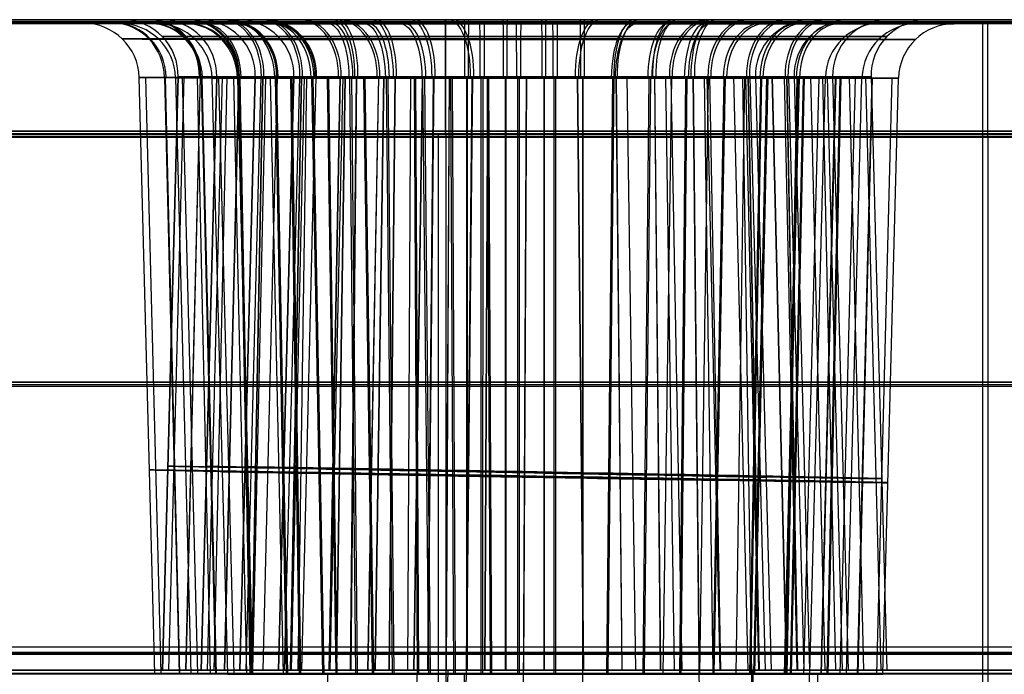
# Model space of a CAD drawing. Extents: x -64 to 57, y 4 to 161.
# Tile 334 of 342: x 27.78 to 30.43, y 154.41 to 156.17. Entities that reach past the tile are written whole.
import ezdxf

# ---------------------------------------------------------------- set-up
doc = ezdxf.new("R2010")
doc.units = 0
doc.layers.add('DEFAULT', color=7, linetype='CONTINUOUS')

msp = doc.modelspace()

# ---------------------------------------------------------------- linework, layer by layer
at = {"layer": 'DEFAULT', "color": 254}
for p, q in [((19.5678, 156.1667, 36.9581), (38.2842, 156.1667, 36.9581)), ((38.2842, 156.1667, 45.074), (19.5678, 156.1667, 45.074)), ((25.3738, 156.1667, 35.8151), (39.4463, 156.1667, 35.8024)), ((30.8121, 156.1667, 47.8246), (27.261, 156.1667, 47.8246)), ((37.0196, 156.158, 45.3269), (23.7233, 156.1585, 45.3019)), ((23.7368, 156.1602, 38.166), (37.0331, 156.1597, 38.191)), ((39.4096, 156.1602, 35.8997), (25.337, 156.1607, 35.886)), ((30.5972, 156.1576, 47.9054), (27.3537, 156.1577, 47.8993)), ((28.1438, 154.4072, 49.7067), (28.1018, 156.0112, 49.707)), ((28.1018, 156.0112, 49.707), (28.1018, 156.0112, 49.7142)), ((28.1438, 154.4072, 49.7067), (28.1018, 156.0112, 49.707)), ((28.1612, 154.4073, 49.5344), (28.1201, 156.0112, 49.5265)), ((28.1647, 154.4167, 46.631), (28.2065, 156.0128, 46.631)), ((28.2065, 156.0128, 46.631), (28.1647, 154.4167, 46.631)), ((28.21, 154.4072, 50.0438), (28.1712, 156.0111, 50.0602)), ((28.2115, 154.4073, 49.3698), (28.1728, 156.0113, 49.354)), ((28.2215, 156.0128, 46.479), (28.1806, 154.4167, 46.4708)), ((28.2419, 154.4065, 52.7069), (28.2, 156.0104, 52.7072)), ((28.2, 156.0104, 52.7072), (28.2, 156.0104, 52.7144)), ((28.2419, 154.4065, 52.7069), (28.2, 156.0104, 52.7072)), ((28.2065, 156.0128, 46.6358), (28.2065, 156.0128, 46.631)), ((28.2593, 154.4066, 52.5346), (28.2182, 156.0105, 52.5267)), ((28.2655, 156.0128, 46.9283), (28.2268, 154.4167, 46.9443)), ((28.2657, 156.0128, 46.3337), (28.2271, 154.4167, 46.3177)), ((28.2934, 154.4074, 49.2174), (28.2586, 156.0113, 49.1943)), ((28.2686, 154.4167, 49.631), (28.3104, 156.0128, 49.631)), ((28.3104, 156.0128, 49.631), (28.2686, 154.4167, 49.631)), ((28.3081, 154.4064, 53.044), (28.2693, 156.0104, 53.0604)), ((28.3097, 154.4066, 52.3699), (28.271, 156.0105, 52.3542)), ((28.3254, 156.0128, 49.479), (28.2844, 154.4167, 49.4708)), ((28.34, 154.4058, 55.7071), (28.298, 156.0097, 55.7074)), ((28.298, 156.0097, 55.7074), (28.2981, 156.0097, 55.7146)), ((28.34, 154.4058, 55.7071), (28.298, 156.0097, 55.7074)), ((28.3378, 156.0128, 46.1991), (28.3031, 154.4167, 46.1759)), ((28.3104, 156.0128, 49.6358), (28.3104, 156.0128, 49.631)), ((28.3574, 154.4058, 55.5348), (28.3163, 156.0098, 55.5269)), ((28.3694, 156.0128, 49.9283), (28.3307, 154.4167, 49.9442)), ((28.3696, 156.0128, 49.3337), (28.331, 154.4167, 49.3177)), ((28.3916, 154.4066, 52.2175), (28.3568, 156.0106, 52.1945)), ((28.4062, 154.4057, 56.0443), (28.3674, 156.0096, 56.0606)), ((28.4078, 154.4059, 55.3701), (28.3691, 156.0098, 55.3543)), ((28.4, 154.4071, 50.33), (28.3702, 156.011, 50.36)), ((28.3725, 154.4167, 52.631), (28.4143, 156.0128, 52.631)), ((28.4143, 156.0128, 52.631), (28.3725, 154.4167, 52.631)), ((28.4032, 154.4074, 49.0842), (28.3737, 156.0113, 49.0548)), ((28.4294, 156.0128, 52.479), (28.3884, 154.4167, 52.4708)), ((28.4337, 156.0128, 47.1803), (28.4041, 154.4167, 47.2099)), ((28.4345, 156.0128, 46.0815), (28.405, 154.4167, 46.0519)), ((28.4417, 156.0128, 49.1991), (28.4069, 154.4167, 49.1759)), ((28.4143, 156.0128, 52.6358), (28.4143, 156.0128, 52.631)), ((28.4733, 156.0128, 52.9282), (28.4347, 154.4167, 52.9442)), ((28.4735, 156.0128, 52.3337), (28.4349, 154.4167, 52.3177)), ((28.4897, 154.4059, 55.2176), (28.4549, 156.0098, 55.1946)), ((28.4981, 154.4064, 53.3302), (28.4684, 156.0103, 53.3602)), ((28.5014, 154.4067, 52.0843), (28.4718, 156.0106, 52.0549)), ((28.4765, 154.4167, 55.631), (28.5182, 156.0128, 55.631)), ((28.5182, 156.0128, 55.631), (28.4765, 154.4167, 55.631)), ((28.5333, 156.0128, 55.479), (28.4923, 154.4167, 55.4709)), ((28.5376, 156.0128, 50.1803), (28.508, 154.4167, 50.2098)), ((28.5384, 156.0128, 49.0815), (28.5088, 154.4167, 49.0519)), ((28.5335, 154.407, 50.4402), (28.5101, 156.011, 50.4754)), ((28.5456, 156.0128, 52.1992), (28.5108, 154.4167, 52.1759)), ((28.5368, 154.4074, 48.975), (28.5136, 156.0114, 48.9404)), ((28.5183, 156.0128, 55.6358), (28.5182, 156.0128, 55.631)), ((28.5517, 156.0127, 47.2772), (28.5285, 154.4167, 47.312)), ((28.5522, 156.0128, 45.985), (28.529, 154.4167, 45.9503)), ((28.5772, 156.0128, 55.9282), (28.5386, 154.4167, 55.9442)), ((28.5775, 156.0128, 55.3338), (28.5389, 154.4167, 55.3177)), ((28.5962, 154.4056, 56.3305), (28.5665, 156.0095, 56.3605)), ((28.5995, 154.4059, 55.0844), (28.57, 156.0099, 55.055)), ((28.6316, 154.4063, 53.4405), (28.6083, 156.0102, 53.4757)), ((28.635, 154.4067, 51.9751), (28.6118, 156.0106, 51.9405)), ((28.6415, 156.0128, 53.1802), (28.6119, 154.4167, 53.2098)), ((28.6423, 156.0128, 52.0815), (28.6127, 154.4167, 52.052)), ((28.6495, 156.0128, 55.1992), (28.6148, 154.4167, 55.176)), ((28.6556, 156.0127, 50.2772), (28.6323, 154.4167, 50.3119)), ((28.6561, 156.0128, 48.9851), (28.6329, 154.4167, 48.9503)), ((28.6851, 154.407, 50.5218), (28.6689, 156.0109, 50.561)), ((28.6856, 156.0127, 47.3489), (28.6695, 154.4167, 47.3875)), ((28.6869, 156.0128, 45.9132), (28.6709, 154.4167, 45.8746)), ((28.6896, 154.4074, 48.8937), (28.6737, 156.0114, 48.8552)), ((28.7298, 154.4056, 56.4408), (28.7064, 156.0095, 56.476)), ((28.7331, 154.406, 54.9752), (28.7099, 156.0099, 54.9406)), ((28.7454, 156.0128, 56.1801), (28.7158, 154.4167, 56.2097)), ((28.7462, 156.0128, 55.0816), (28.7167, 154.4167, 55.0521)), ((28.7595, 156.0127, 53.2771), (28.7362, 154.4167, 53.3119)), ((28.76, 156.0128, 51.9851), (28.7367, 154.4167, 51.9504)), ((28.7832, 154.4063, 53.5221), (28.7671, 156.0102, 53.5612)), ((28.7878, 154.4067, 51.8938), (28.7719, 156.0106, 51.8554)), ((28.7894, 156.0127, 50.3488), (28.7734, 154.4167, 50.3874)), ((28.7908, 156.0128, 48.9132), (28.7748, 154.4167, 48.8746)), ((28.8316, 156.0127, 47.3932), (28.8235, 154.4167, 47.4342)), ((28.8322, 156.0128, 45.8693), (28.824, 154.4167, 45.8283)), ((28.8634, 156.0127, 56.277), (28.8402, 154.4167, 56.3118)), ((28.8639, 156.0128, 54.9852), (28.8407, 154.4167, 54.9505)), ((28.8506, 154.407, 50.5726), (28.8423, 156.0109, 50.6142)), ((28.8545, 154.4074, 48.844), (28.8464, 156.0114, 48.8032)), ((28.8814, 154.4056, 56.5224), (28.8653, 156.0095, 56.5615)), ((28.886, 154.406, 54.8939), (28.8701, 156.0099, 54.8554)), ((28.8933, 156.0127, 53.3487), (28.8773, 154.4167, 53.3873)), ((28.8946, 156.0128, 51.9133), (28.8787, 154.4167, 51.8747)), ((28.9355, 156.0127, 50.3932), (28.9273, 154.4167, 50.4342)), ((28.9361, 156.0128, 48.8693), (28.9279, 154.4167, 48.8283)), ((28.9488, 154.4063, 53.5729), (28.9405, 156.0102, 53.6144)), ((28.9527, 154.4067, 51.8441), (28.9446, 156.0107, 51.8033)), ((28.9972, 156.0127, 56.3486), (28.9691, 153.216, 56.4162)), ((28.9985, 156.0128, 54.9134), (28.9826, 154.4167, 54.8748)), ((28.9829, 156.0128, 47.4082), (28.9829, 154.4167, 47.45)), ((28.9841, 156.0128, 45.8544), (28.9842, 154.4167, 45.8126)), ((29.0222, 154.407, 50.5901), (29.0221, 156.0109, 50.6324)), ((29.0269, 154.4074, 48.8273), (29.027, 156.0114, 48.7857)), ((29.0394, 156.0127, 53.3931), (29.0312, 154.4167, 53.4341)), ((29.0399, 156.0128, 51.8694), (29.0318, 154.4167, 51.8284)), ((29.047, 154.4055, 56.5732), (29.0387, 156.0094, 56.6148)), ((29.0509, 154.406, 54.8442), (29.0428, 156.0099, 54.8034)), ((29.0868, 156.0128, 50.4081), (29.0867, 154.4167, 50.4499)), ((29.088, 156.0128, 48.8545), (29.088, 154.4167, 48.8127)), ((29.1204, 154.4063, 53.5903), (29.1203, 156.0102, 53.6327)), ((29.1251, 154.4067, 51.8275), (29.1252, 156.0106, 51.7858)), ((29.1432, 156.0127, 56.393), (29.1289, 153.2132, 56.4649)), ((29.1438, 156.0128, 54.8695), (29.1356, 154.4167, 54.8285)), ((29.1906, 156.0128, 53.408), (29.1906, 154.4167, 53.4498)), ((29.1918, 156.0128, 51.8545), (29.1919, 154.4167, 51.8127)), ((29.2186, 154.4055, 56.5907), (29.2185, 156.0095, 56.633)), ((29.2233, 154.406, 54.8275), (29.2234, 156.0099, 54.7859)), ((29.2804, 156.0128, 47.3491), (29.2964, 154.4167, 47.3878)), ((29.2811, 156.0127, 45.9138), (29.2971, 154.4167, 45.8751)), ((29.2945, 156.0128, 56.4079), (29.2944, 153.2103, 56.4813)), ((29.2957, 156.0128, 54.8546), (29.2957, 154.4167, 54.8128)), ((29.3599, 154.407, 50.524), (29.376, 156.0109, 50.5632)), ((29.3638, 154.4074, 48.895), (29.38, 156.0113, 48.8566)), ((29.3843, 156.0128, 50.3491), (29.4002, 154.4167, 50.3877)), ((29.3849, 156.0127, 48.9138), (29.4009, 154.4167, 48.8752)), ((29.4144, 156.0128, 47.2777), (29.4375, 154.4167, 47.3124)), ((29.4582, 154.4063, 53.5243), (29.4742, 156.0102, 53.5635)), ((29.462, 154.4067, 51.8951), (29.4782, 156.0106, 51.8567)), ((29.4881, 156.0128, 53.349), (29.504, 154.4167, 53.3876)), ((29.4888, 156.0127, 51.9139), (29.5048, 154.4167, 51.8752)), ((29.5122, 154.407, 50.4433), (29.5354, 156.0109, 50.4787)), ((29.5182, 156.0128, 50.2776), (29.5414, 154.4167, 50.3124)), ((29.5324, 156.0128, 47.1809), (29.562, 154.4167, 47.2105)), ((29.5328, 156.0128, 46.0821), (29.5624, 154.4167, 46.0525)), ((29.5564, 154.4055, 56.5246), (29.5725, 156.0095, 56.5638)), ((29.5603, 154.4059, 54.8952), (29.5765, 156.0099, 54.8568)), ((29.5919, 156.0128, 56.3489), (29.62, 153.2047, 56.4168)), ((29.5926, 156.0127, 54.914), (29.6086, 154.4167, 54.8753)), ((29.6104, 154.4063, 53.4435), (29.6337, 156.0102, 53.4789)), ((29.622, 156.0128, 53.2775), (29.6451, 154.4167, 53.3123)), ((29.6296, 156.0127, 46.2001), (29.6643, 154.4167, 46.1769)), ((29.6362, 156.0128, 50.1809), (29.6658, 154.4167, 50.2105)), ((29.6366, 156.0128, 49.0821), (29.6662, 154.4167, 49.0526)), ((29.6465, 154.407, 50.3338), (29.6761, 156.011, 50.364)), ((29.6493, 154.4073, 49.0864), (29.6791, 156.0113, 49.0571)), ((29.7008, 156.0127, 46.9293), (29.7394, 154.4167, 46.9453)), ((29.7011, 156.0127, 46.334), (29.7397, 154.4167, 46.318)), ((29.7087, 154.4056, 56.4438), (29.732, 156.0095, 56.4792)), ((29.7257, 156.0128, 56.2774), (29.7666, 153.2022, 56.3387)), ((29.7334, 156.0127, 49.2001), (29.7682, 154.4167, 49.1769)), ((29.74, 156.0128, 53.1808), (29.7695, 154.4167, 53.2104)), ((29.7404, 156.0128, 52.0822), (29.77, 154.4167, 52.0526)), ((29.7447, 154.4063, 53.3341), (29.7744, 156.0102, 53.3642)), ((29.7453, 156.0127, 46.4799), (29.7863, 154.4167, 46.4718)), ((29.7475, 154.4066, 52.0865), (29.7773, 156.0105, 52.0573)), ((29.7562, 154.4071, 50.2009), (29.7911, 156.011, 50.2248)), ((29.7589, 154.4073, 49.2205), (29.794, 156.0112, 49.1976)), ((29.7602, 156.0128, 46.6258), (29.7602, 156.0128, 46.6313)), ((29.7602, 156.0128, 46.6313), (29.802, 154.4167, 46.6313)), ((29.8046, 156.0127, 49.9292), (29.8432, 154.4167, 49.9453)), ((29.8049, 156.0127, 49.334), (29.8435, 154.4167, 49.318)), ((29.8372, 156.0127, 52.2002), (29.8719, 154.4167, 52.177)), ((29.8383, 154.4071, 50.0485), (29.8772, 156.011, 50.0651)), ((29.8399, 154.4073, 49.3726), (29.8788, 156.0112, 49.357)), ((29.843, 154.4056, 56.3343), (29.8727, 156.0095, 56.3645)), ((29.8438, 156.0128, 56.1807), (29.8733, 154.4167, 56.2103)), ((29.8442, 156.0128, 55.0822), (29.8737, 154.4167, 55.0527)), ((29.8458, 154.4059, 55.0866), (29.8756, 156.0098, 55.0574)), ((29.8492, 156.0127, 49.4799), (29.8901, 154.4167, 49.4718)), ((29.8545, 154.4063, 53.2012), (29.8894, 156.0103, 53.225)), ((29.8572, 154.4066, 52.2207), (29.8922, 156.0105, 52.1978)), ((29.864, 156.0128, 49.6257), (29.864, 156.0128, 49.6313)), ((29.864, 156.0128, 49.6313), (29.9058, 154.4167, 49.6313)), ((29.8899, 154.4072, 49.5384), (29.9312, 156.0111, 49.5307)), ((29.9065, 154.4072, 49.7103), (29.9486, 156.0111, 49.7108)), ((29.9084, 156.0127, 52.9292), (29.947, 154.4167, 52.9452)), ((29.9087, 156.0127, 52.334), (29.9473, 154.4167, 52.318)), ((29.9366, 154.4064, 53.0488), (29.9754, 156.0103, 53.0653)), ((29.9382, 154.4065, 52.3728), (29.9771, 156.0105, 52.3571)), ((29.9409, 156.0127, 55.2002), (29.9757, 154.4167, 55.177)), ((29.9486, 156.0111, 49.7108), (29.9485, 156.0111, 49.7027)), ((29.9528, 154.4056, 56.2014), (29.9877, 156.0095, 56.2253)), ((29.9529, 156.0127, 52.48), (29.9939, 154.4167, 52.4718)), ((29.9555, 154.4058, 55.2208), (29.9905, 156.0098, 55.1979)), ((29.9678, 156.0128, 52.6257), (29.9678, 156.0128, 52.6313)), ((29.9678, 156.0128, 52.6313), (30.0096, 154.4167, 52.6313)), ((29.9882, 154.4065, 52.5386), (30.0294, 156.0104, 52.5309)), ((30.0048, 154.4065, 52.7105), (30.0468, 156.0104, 52.711)), ((30.0121, 156.0127, 55.9292), (30.0507, 154.4167, 55.9452)), ((30.0124, 156.0127, 55.3341), (30.051, 154.4167, 55.318)), ((30.0349, 154.4056, 56.049), (30.0738, 156.0095, 56.0656)), ((30.0365, 154.4058, 55.3729), (30.0754, 156.0097, 55.3573)), ((30.0468, 156.0104, 52.711), (30.0468, 156.0104, 52.7029)), ((30.0567, 156.0127, 55.48), (30.0976, 154.4167, 55.4718)), ((30.0715, 156.0128, 55.6256), (30.0715, 156.0128, 55.6313)), ((30.0715, 156.0128, 55.6313), (30.1133, 154.4167, 55.6313)), ((30.0865, 154.4058, 55.5388), (30.1278, 156.0097, 55.5311)), ((30.1031, 154.4057, 55.7107), (30.1452, 156.0096, 55.7112)), ((30.1452, 156.0096, 55.7112), (30.1451, 156.0096, 55.7031)), ((19.5678, 155.8667, 44.774), (38.2842, 155.8667, 44.774)), ((38.2842, 155.8667, 37.2581), (19.5678, 155.8667, 37.2581)), ((19.5678, 155.8588, 44.7741), (38.2842, 155.8588, 44.7741)), ((38.2842, 155.8588, 37.258), (19.5678, 155.8588, 37.258)), ((23.7239, 155.8585, 45.0018), (37.0202, 155.8581, 45.0268)), ((23.7239, 155.8507, 45.0019), (37.0202, 155.8502, 45.0269)), ((37.0325, 155.8597, 38.4909), (23.7362, 155.8601, 38.4659)), ((37.0325, 155.8518, 38.4908), (23.7362, 155.8523, 38.4658)), ((28.9072, 153.221, 44.8432), (28.9072, 155.8588, 44.7741)), ((28.9273, 155.8588, 37.258), (28.9273, 153.211, 37.1887)), ((30.3721, 153.1862, 45.0835), (30.3723, 155.8505, 45.0144)), ((30.3852, 155.852, 38.4783), (30.3853, 153.1801, 38.4077)), ((25.337, 155.1856, 35.8687), (39.4096, 155.1853, 35.8825)), ((25.3738, 155.1916, 35.7981), (39.4463, 155.1918, 35.7854)), ((19.5317, 154.4797, 44.8103), (35.877, 154.4797, 44.8103)), ((19.5313, 154.4655, 37.2215), (38.3206, 154.4655, 37.2215)), ((23.6874, 154.4615, 45.0379), (37.0565, 154.4611, 45.063)), ((23.6997, 154.4599, 38.4289), (37.069, 154.4594, 38.4541)), ((19.5486, 154.4167, 45.5385), (35.1157, 154.4167, 45.5385)), ((35.0591, 154.4078, 46.4057), (22.873, 154.4082, 46.3828)), ((27.145, 154.4077, 47.8814), (30.8057, 154.4076, 47.8883)), ((27.1861, 154.4167, 47.9567), (30.887, 154.4167, 47.9567)), ((28.6084, 154.4056, 56.4588), (28.6016, 153.21, 56.4799)), ((28.8418, 153.2056, 56.6225), (28.8498, 154.4055, 56.6035)), ((28.9324, 154.4167, 56.3651), (28.9076, 153.2171, 56.3878)), ((28.9774, 153.2109, 46.373), (28.9774, 154.408, 46.3942)), ((29.7816, 153.202, 56.3284), (29.7536, 154.4167, 56.3091)), ((29.9205, 153.1871, 56.4096), (29.9056, 154.4056, 56.3948)), ((29.9381, 153.1868, 56.3916), (29.9284, 154.4056, 56.3712))]:
    msp.add_line(p, q, dxfattribs=at)
at = {"layer": 'DEFAULT', "color": 254, "extrusion": (2.93467e-14, 1, -2.18914e-15)}
msp.add_arc((-83.1755, 889.2796, 156.1667), 832.9546, 273.0044103, 275.5290862, dxfattribs=at)
at = {"layer": 'DEFAULT', "color": 254, "extrusion": (-1.98334e-16, 1, -3.06856e-14)}
msp.add_arc((-28.9833, 46.6313, 156.1667), 0.9268, 180.4091, 0.3315, dxfattribs=at)
at = {"layer": 'DEFAULT', "color": 254, "extrusion": (0, 1, 0)}
for centre, radius, start, end in [((-28.9833, 46.6313, 156.1667), 0.9268, 0.3317, 180.4089), ((-29.191, 52.6313, 156.1667), 0.9267, 180.4129, 0.3355), ((-29.191, 52.6313, 156.1667), 0.9267, 0.3357, 180.4128), ((-29.2949, 55.6313, 156.1667), 0.9266, 180.4158, 0.3384), ((-83.1755, 889.2794, 155.1917), 832.9374, 273.00441, 275.5290864), ((-29.2945, 55.6311, 154.4167), 0.8188, 124.1041, 179.9837)]:
    msp.add_arc(centre, radius, start, end, dxfattribs=at)
at = {"layer": 'DEFAULT', "color": 254, "extrusion": (0.005911, 2.71713e-13, 0.999983)}
msp.add_arc((27.7804, 156.0167, 46.8017), 0.15, 358.5, 90, dxfattribs=at)
at = {"layer": 'DEFAULT', "color": 254, "extrusion": (-0.377289, -2.16812e-13, 0.926096)}
msp.add_arc((-156.0167, 43.508, 32.25), 0.15, 88.5, 180, dxfattribs=at)
at = {"layer": 'DEFAULT', "color": 254, "extrusion": (0.388689, -4.01101e-13, 0.921369)}
msp.add_arc((156.0167, -7.6525, 54.23), 0.15, 268.5, 0, dxfattribs=at)
at = {"layer": 'DEFAULT', "color": 254, "extrusion": (1.50341e-14, 1, -4.6143e-14)}
msp.add_arc((-29.0872, 49.6313, 156.1667), 0.9268, 180.4108, 0.3332, dxfattribs=at)
at = {"layer": 'DEFAULT', "color": 254, "extrusion": (1.52336e-14, 1, -1.54163e-14)}
msp.add_arc((-29.0872, 49.6313, 156.1667), 0.9268, 0.3334, 180.4106, dxfattribs=at)
at = {"layer": 'DEFAULT', "color": 254, "extrusion": (0.005941, -1.38049e-13, 0.999982)}
msp.add_arc((27.865, 156.0167, 49.8031), 0.15, 358.5, 90, dxfattribs=at)
at = {"layer": 'DEFAULT', "color": 254, "extrusion": (-0.377262, -6.44647e-14, 0.926107)}
msp.add_arc((-156.0167, 44.735, 34.9904), 0.15, 88.5, 180, dxfattribs=at)
at = {"layer": 'DEFAULT', "color": 254, "extrusion": (0.388716, -4.73691e-14, 0.921357)}
msp.add_arc((156.0167, -6.5804, 57.0347), 0.15, 268.5, 0, dxfattribs=at)
at = {"layer": 'DEFAULT', "color": 254, "extrusion": (0.005981, -5.38291e-13, 0.999982)}
msp.add_arc((27.949, 156.0167, 52.8048), 0.15, 358.5, 90, dxfattribs=at)
at = {"layer": 'DEFAULT', "color": 254, "extrusion": (-0.702679, 8.69027e-14, 0.711507)}
msp.add_arc((-156.0167, 52.4619, 12.8126), 0.15, 88.5, 180, dxfattribs=at)
at = {"layer": 'DEFAULT', "color": 254, "extrusion": (0.711764, -1.28084e-13, 0.702419)}
msp.add_arc((156.0167, 13.7589, 53.3839), 0.15, 268.5, 360, dxfattribs=at)
at = {"layer": 'DEFAULT', "color": 254, "extrusion": (-0.377226, 3.57628e-13, 0.926121)}
msp.add_arc((-156.0167, 45.9616, 37.7314), 0.15, 88.5, 180, dxfattribs=at)
at = {"layer": 'DEFAULT', "color": 254, "extrusion": (0.388753, 1.446e-13, 0.921342)}
msp.add_arc((156.0167, -5.5077, 59.8394), 0.15, 268.5, 0, dxfattribs=at)
at = {"layer": 'DEFAULT', "color": 254, "extrusion": (-2.01721e-16, 1, -3.06522e-14)}
msp.add_arc((-29.2949, 55.6313, 156.1667), 0.9266, 0.3385, 180.4156, dxfattribs=at)
at = {"layer": 'DEFAULT', "color": 254, "extrusion": (0.006032, 1.95798e-13, 0.999982)}
msp.add_arc((28.0322, 156.0167, 55.8069), 0.15, 358.5, 90, dxfattribs=at)
at = {"layer": 'DEFAULT', "color": 254, "extrusion": (-0.702658, -1.21094e-14, 0.711528)}
msp.add_arc((-156.0167, 54.6434, 14.8757), 0.15, 88.5, 180, dxfattribs=at)
at = {"layer": 'DEFAULT', "color": 254, "extrusion": (0.711784, 7.56392e-14, 0.702398)}
msp.add_arc((156.0167, 15.8228, 55.5646), 0.15, 268.5, 360, dxfattribs=at)
at = {"layer": 'DEFAULT', "color": 254, "extrusion": (-0.37718, 2.87153e-13, 0.92614)}
msp.add_arc((-156.0167, 47.1876, 40.473), 0.15, 88.5, 180, dxfattribs=at)
at = {"layer": 'DEFAULT', "color": 254, "extrusion": (0.388799, 5.69854e-15, 0.921322)}
msp.add_arc((156.0167, -4.434, 62.644), 0.15, 268.5, 0, dxfattribs=at)
at = {"layer": 'DEFAULT', "color": 254, "extrusion": (-0.70263, 2.40407e-14, 0.711555)}
msp.add_arc((-156.0167, 56.8247, 16.9396), 0.15, 88.5, 180, dxfattribs=at)
at = {"layer": 'DEFAULT', "color": 254, "extrusion": (0.711812, -2.04435e-13, 0.70237)}
msp.add_arc((156.0167, 17.8874, 57.7451), 0.15, 268.5, 360, dxfattribs=at)
at = {"layer": 'DEFAULT', "color": 254, "extrusion": (0.921195, -5.00401e-14, -0.389101)}
msp.add_arc((156.0167, 53.3071, 8.5552), 0.15, 359.9999, 91.5, dxfattribs=at)
at = {"layer": 'DEFAULT', "color": 254, "extrusion": (0.926326, -5.11087e-14, 0.376722)}
msp.add_arc((156.0167, 33.204, 44.415), 0.15, 268.5, 0.0001, dxfattribs=at)
at = {"layer": 'DEFAULT', "color": 254, "extrusion": (-0.702595, 2.25092e-13, 0.71159)}
msp.add_arc((-156.0167, 59.0056, 19.0043), 0.15, 88.5, 180, dxfattribs=at)
at = {"layer": 'DEFAULT', "color": 254, "extrusion": (0.711847, -1.37611e-13, 0.702334)}
msp.add_arc((156.0167, 19.9527, 59.9251), 0.15, 268.5, 360, dxfattribs=at)
at = {"layer": 'DEFAULT', "color": 254, "extrusion": (0.921184, -1.85758e-13, -0.389128)}
msp.add_arc((156.0167, 56.1114, 7.4818), 0.15, 359.9999, 91.5, dxfattribs=at)
at = {"layer": 'DEFAULT', "color": 254, "extrusion": (0.926337, -6.78926e-14, 0.376695)}
msp.add_arc((156.0167, 35.9451, 45.6403), 0.15, 268.5, 0.0001, dxfattribs=at)
at = {"layer": 'DEFAULT', "color": 254, "extrusion": (0.921169, -3.26953e-13, -0.389164)}
msp.add_arc((156.0167, 58.9157, 6.4078), 0.15, 359.9999, 91.5, dxfattribs=at)
at = {"layer": 'DEFAULT', "color": 254, "extrusion": (0.926352, 2.61331e-14, 0.376659)}
msp.add_arc((156.0167, 38.6867, 46.8651), 0.15, 268.5, 0.0001, dxfattribs=at)
at = {"layer": 'DEFAULT', "color": 254, "extrusion": (1, 0, 0)}
for centre, start, end in [((155.8667, 45.074, 28.926), 268.5, 0), ((155.8667, 36.9581, 28.926), 0, 91.5)]:
    msp.add_arc(centre, 0.3, start, end, dxfattribs=at)
at = {"layer": 'DEFAULT', "color": 254, "extrusion": (0.921149, -1.97667e-13, -0.38921)}
msp.add_arc((156.0167, 61.72, 5.3328), 0.15, 359.9999, 91.5, dxfattribs=at)
at = {"layer": 'DEFAULT', "color": 254, "extrusion": (0.926371, -1.20648e-13, 0.376613)}
msp.add_arc((156.0167, 41.429, 48.0893), 0.15, 268.5, 0.0001, dxfattribs=at)
at = {"layer": 'DEFAULT', "color": 254, "extrusion": (0.999972, -4.54151e-14, -0.007542)}
msp.add_arc((156.0167, 45.9218, 28.6309), 0.15, 0, 91.5, dxfattribs=at)
at = {"layer": 'DEFAULT', "color": 254, "extrusion": (0.999981, -8.88824e-14, -0.006132)}
msp.add_arc((156.0167, 47.735, 28.6969), 0.15, 268.5, 360, dxfattribs=at)
at = {"layer": 'DEFAULT', "color": 254, "extrusion": (0.999971, 4.44176e-14, -0.007572)}
msp.add_arc((156.0167, 48.9233, 28.7107), 0.15, 0, 91.5, dxfattribs=at)
at = {"layer": 'DEFAULT', "color": 254, "extrusion": (0.999981, -1.35795e-13, -0.00616)}
msp.add_arc((156.0167, 50.7363, 28.7809), 0.15, 268.5, 360, dxfattribs=at)
at = {"layer": 'DEFAULT', "color": 254, "extrusion": (0.999971, -1.68535e-14, -0.007611)}
msp.add_arc((156.0167, 51.9252, 28.7898), 0.15, 0, 91.5, dxfattribs=at)
at = {"layer": 'DEFAULT', "color": 254, "extrusion": (0.999981, 2.52946e-14, -0.006198)}
msp.add_arc((156.0167, 53.7379, 28.8643), 0.15, 268.5, 360, dxfattribs=at)
at = {"layer": 'DEFAULT', "color": 254, "extrusion": (0.926867, 6.67797e-15, 0.375389)}
msp.add_arc((156.0167, 31.4142, 44.3688), 0.15, 360, 91.5, dxfattribs=at)
at = {"layer": 'DEFAULT', "color": 254, "extrusion": (0.921539, 1.42241e-13, -0.388286)}
msp.add_arc((156.0167, 55.1532, 8.603), 0.15, 268.5, 359.9999, dxfattribs=at)
at = {"layer": 'DEFAULT', "color": 254, "extrusion": (0.999971, 9.21352e-15, -0.007661)}
msp.add_arc((156.0167, 54.9275, 28.868), 0.15, 0, 91.5, dxfattribs=at)
at = {"layer": 'DEFAULT', "color": 254, "extrusion": (0.99998, -5.52811e-15, -0.006247)}
msp.add_arc((156.0167, 56.7398, 28.9468), 0.15, 268.5, 360, dxfattribs=at)
at = {"layer": 'DEFAULT', "color": 254, "extrusion": (0.926878, -3.80199e-14, 0.375362)}
msp.add_arc((156.0167, 34.1572, 45.5901), 0.15, 360, 91.5, dxfattribs=at)
at = {"layer": 'DEFAULT', "color": 254, "extrusion": (0.921528, -1.65169e-13, -0.388312)}
msp.add_arc((156.0167, 57.9583, 7.5323), 0.15, 268.5, 359.9999, dxfattribs=at)
at = {"layer": 'DEFAULT', "color": 254, "extrusion": (0.926893, 1.99226e-14, 0.375325)}
msp.add_arc((156.0167, 36.9007, 46.811), 0.15, 360, 91.5, dxfattribs=at)
at = {"layer": 'DEFAULT', "color": 254, "extrusion": (0.921513, -1.64279e-14, -0.388347)}
msp.add_arc((156.0167, 60.7634, 6.4608), 0.15, 268.5, 359.9999, dxfattribs=at)
at = {"layer": 'DEFAULT', "color": 254, "extrusion": (0.712561, -2.39873e-13, 0.70161)}
msp.add_arc((156.0167, 11.9658, 53.3695), 0.15, 360, 91.5, dxfattribs=at)
at = {"layer": 'DEFAULT', "color": 254, "extrusion": (-0.702495, -1.5297e-13, 0.711689)}
msp.add_arc((-156.0167, 54.3122, 12.8265), 0.15, 180, 271.5, dxfattribs=at)
at = {"layer": 'DEFAULT', "color": 254, "extrusion": (0.926912, 3.18762e-14, 0.375279)}
msp.add_arc((156.0167, 39.645, 48.0312), 0.15, 360, 91.5, dxfattribs=at)
at = {"layer": 'DEFAULT', "color": 254, "extrusion": (0.921494, 1.36142e-13, -0.388392)}
msp.add_arc((156.0167, 63.5684, 5.3884), 0.15, 268.5, 359.9999, dxfattribs=at)
at = {"layer": 'DEFAULT', "color": 254, "extrusion": (0.712582, -6.17935e-14, 0.701589)}
msp.add_arc((156.0167, 14.0323, 55.5479), 0.15, 360, 91.5, dxfattribs=at)
at = {"layer": 'DEFAULT', "color": 254, "extrusion": (-0.702474, 2.10445e-13, 0.71171)}
msp.add_arc((-156.0167, 56.4931, 14.8902), 0.15, 180, 271.5, dxfattribs=at)
at = {"layer": 'DEFAULT', "color": 254, "extrusion": (0.712609, -3.57939e-14, 0.701561)}
msp.add_arc((156.0167, 16.0995, 57.726), 0.15, 360, 91.5, dxfattribs=at)
at = {"layer": 'DEFAULT', "color": 254, "extrusion": (-0.702446, -6.32181e-15, 0.711737)}
msp.add_arc((-156.0167, 58.6737, 16.9546), 0.15, 180, 271.5, dxfattribs=at)
at = {"layer": 'DEFAULT', "color": 254, "extrusion": (0.007086, -1.08338e-10, 0.999975)}
msp.add_arc((29.579, 156.0167, 46.8355), 0.15, 90, 181.5, dxfattribs=at)
at = {"layer": 'DEFAULT', "color": 254, "extrusion": (0.712645, 7.80433e-14, 0.701525)}
msp.add_arc((156.0167, 18.1676, 59.9037), 0.15, 360, 91.5, dxfattribs=at)
at = {"layer": 'DEFAULT', "color": 254, "extrusion": (-0.702411, -1.7986e-13, 0.711771)}
msp.add_arc((-156.0167, 60.8539, 19.0198), 0.15, 180, 271.5, dxfattribs=at)
at = {"layer": 'DEFAULT', "color": 254, "extrusion": (0.007114, -1.0988e-10, 0.999975)}
msp.add_arc((29.6602, 156.0167, 49.8369), 0.15, 90, 181.5, dxfattribs=at)
at = {"layer": 'DEFAULT', "color": 254, "extrusion": (0.007152, -1.11979e-10, 0.999974)}
msp.add_arc((29.7406, 156.0167, 52.8387), 0.15, 90, 181.5, dxfattribs=at)
at = {"layer": 'DEFAULT', "color": 254, "extrusion": (0.007201, -1.08446e-10, 0.999974)}
msp.add_arc((29.8201, 156.0167, 55.8407), 0.15, 90, 181.5, dxfattribs=at)
at = {"layer": 'DEFAULT', "color": 254, "extrusion": (3.28787e-05, 1, 0.000242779)}
for centre, radius, start, end in [((-81.5281, 889.4198, 156.1702), 832.9546, 272.8966312, 275.4213071), ((-29.0201, 49.6712, 156.1702), 1.0733, 180.3927, 0.3174), ((-29.0201, 49.6712, 156.1702), 1.0733, 0.3173, 180.3929), ((-29.1183, 52.6714, 156.1702), 1.0734, 180.3935, 0.3182), ((-29.1183, 52.6714, 156.1702), 1.0734, 0.3181, 180.3937), ((-29.2165, 55.6716, 156.1702), 1.0735, 180.395, 0.3197), ((-29.2165, 55.6716, 156.1702), 1.0735, 0.3195, 180.3952), ((-81.5281, 889.4196, 155.1952), 832.9374, 272.8966309, 275.4213073), ((-88.1187, 943.9221, 154.4202), 889.4941, 273.8364845, 274.5879202), ((-29.0201, 49.6712, 154.4202), 0.8814, 179.8924, 359.8717), ((-29.0201, 49.6712, 154.4202), 0.8814, 179.8924, 359.8717), ((-29.1183, 52.6714, 154.4202), 0.8814, 179.8931, 359.8711), ((-29.1183, 52.6714, 154.4202), 0.8814, 179.8931, 359.8711), ((-29.2165, 55.6716, 154.4202), 0.8816, 179.8938, 359.8704), ((-29.2165, 55.6716, 154.4202), 0.8816, 179.8938, 359.8704), ((-29.2165, 55.6716, 154.4202), 0.9685, 50.717, 136.8708), ((-88.1187, 943.9221, 154.4202), 889.4941, 273.5114287, 273.7512677)]:
    msp.add_arc(centre, radius, start, end, dxfattribs=at)
at = {"layer": 'DEFAULT', "color": 254, "extrusion": (0.005697, -0.000242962, 0.999984)}
msp.add_arc((27.6682, 156.0194, 49.8356), 0.15, 1.4982, 89.9982, dxfattribs=at)
at = {"layer": 'DEFAULT', "color": 254, "extrusion": (-0.37753, -0.0002124, 0.925997)}
msp.add_arc((-155.9915, 44.6519, 35.0395), 0.15, 91.4632, 179.9632, dxfattribs=at)
at = {"layer": 'DEFAULT', "color": 254, "extrusion": (0.388493, -0.000236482, 0.921451)}
msp.add_arc((156.0242, -6.2728, 57.0435), 0.15, 271.5358, 0.0358, dxfattribs=at)
at = {"layer": 'DEFAULT', "color": 254, "extrusion": (0.005711, -0.000242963, 0.999984)}
msp.add_arc((27.7485, 156.0194, 52.8367), 0.15, 1.4982, 89.9982, dxfattribs=at)
at = {"layer": 'DEFAULT', "color": 254, "extrusion": (-0.377517, -0.000212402, 0.926003)}
msp.add_arc((-155.9908, 45.8749, 37.7813), 0.15, 91.4631, 179.9632, dxfattribs=at)
at = {"layer": 'DEFAULT', "color": 254, "extrusion": (0.388507, -0.000236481, 0.921446)}
msp.add_arc((156.0235, -5.1968, 59.8463), 0.15, 271.5358, 0.0358, dxfattribs=at)
at = {"layer": 'DEFAULT', "color": 254, "extrusion": (0.005738, -0.000242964, 0.999984)}
msp.add_arc((27.828, 156.0194, 55.8382), 0.15, 1.4982, 89.9982, dxfattribs=at)
at = {"layer": 'DEFAULT', "color": 254, "extrusion": (-0.377493, -0.000212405, 0.926012)}
msp.add_arc((-155.99, 47.0973, 40.5236), 0.15, 91.4631, 179.9632, dxfattribs=at)
at = {"layer": 'DEFAULT', "color": 254, "extrusion": (0.388531, -0.00023648, 0.921436)}
msp.add_arc((156.0228, -4.12, 62.6491), 0.15, 271.5358, 0.0358, dxfattribs=at)
at = {"layer": 'DEFAULT', "color": 254, "extrusion": (-0.702862, -0.000149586, 0.711326)}
msp.add_arc((-156.0014, 54.5353, 14.9353), 0.15, 91.4802, 179.9802, dxfattribs=at)
at = {"layer": 'DEFAULT', "color": 254, "extrusion": (0.711604, -0.000193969, 0.702581)}
msp.add_arc((156.0148, 16.0838, 55.5487), 0.15, 271.5195, 0.0195, dxfattribs=at)
at = {"layer": 'DEFAULT', "color": 254, "extrusion": (-0.702852, -0.000149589, 0.711336)}
msp.add_arc((-156.0007, 56.7136, 17.0012), 0.15, 91.4802, 179.9802, dxfattribs=at)
at = {"layer": 'DEFAULT', "color": 254, "extrusion": (0.711614, -0.000193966, 0.702571)}
msp.add_arc((156.014, 18.1507, 57.7262), 0.15, 271.5195, 0.0195, dxfattribs=at)
at = {"layer": 'DEFAULT', "color": 254, "extrusion": (-0.702834, -0.000149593, 0.711354)}
msp.add_arc((-155.9999, 58.8915, 19.0679), 0.15, 91.4802, 179.9802, dxfattribs=at)
at = {"layer": 'DEFAULT', "color": 254, "extrusion": (0.711632, -0.000193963, 0.702552)}
msp.add_arc((156.0133, 20.2184, 59.9034), 0.15, 271.5195, 0.0195, dxfattribs=at)
at = {"layer": 'DEFAULT', "color": 254, "extrusion": (0.921291, 6.41198e-05, -0.388875)}
msp.add_arc((156.0055, 56.0146, 7.4202), 0.15, 0.0149, 88.5151, dxfattribs=at)
at = {"layer": 'DEFAULT', "color": 254, "extrusion": (0.926237, -0.000121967, 0.376941)}
msp.add_arc((156.0108, 36.1827, 45.6024), 0.15, 271.515, 0.0151, dxfattribs=at)
at = {"layer": 'DEFAULT', "color": 254, "extrusion": (0.921285, 6.41232e-05, -0.388888)}
msp.add_arc((156.0047, 58.8168, 6.3431), 0.15, 0.0149, 88.5151, dxfattribs=at)
at = {"layer": 'DEFAULT', "color": 254, "extrusion": (0.926243, -0.000121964, 0.376927)}
msp.add_arc((156.01, 38.9253, 46.8237), 0.15, 271.515, 0.0151, dxfattribs=at)
at = {"layer": 'DEFAULT', "color": 254, "extrusion": (0.921275, 6.41294e-05, -0.388912)}
msp.add_arc((156.004, 61.6191, 5.2652), 0.15, 0.0149, 88.5151, dxfattribs=at)
at = {"layer": 'DEFAULT', "color": 254, "extrusion": (0.926253, -0.000121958, 0.376904)}
msp.add_arc((156.0093, 41.6686, 48.0445), 0.15, 271.515, 0.0151, dxfattribs=at)
at = {"layer": 'DEFAULT', "color": 254, "extrusion": (0.999973, -3.11071e-05, -0.007294)}
msp.add_arc((156.0084, 48.8461, 28.6572), 0.15, 0.0139, 88.5139, dxfattribs=at)
at = {"layer": 'DEFAULT', "color": 254, "extrusion": (0.999983, -3.14595e-05, -0.005843)}
msp.add_arc((156.0079, 50.9511, 28.7294), 0.15, 271.5139, 0.0139, dxfattribs=at)
at = {"layer": 'DEFAULT', "color": 254, "extrusion": (0.999973, -3.11036e-05, -0.007308)}
msp.add_arc((156.0076, 51.8473, 28.7327), 0.15, 0.0139, 88.5139, dxfattribs=at)
at = {"layer": 'DEFAULT', "color": 254, "extrusion": (0.999983, -3.14561e-05, -0.005857)}
msp.add_arc((156.0071, 53.9523, 28.8093), 0.15, 271.5139, 0.0139, dxfattribs=at)
at = {"layer": 'DEFAULT', "color": 254, "extrusion": (0.999973, -3.10973e-05, -0.007334)}
msp.add_arc((156.0069, 54.8488, 28.8076), 0.15, 0.0139, 88.5139, dxfattribs=at)
at = {"layer": 'DEFAULT', "color": 254, "extrusion": (0.999983, -3.145e-05, -0.005882)}
msp.add_arc((156.0064, 56.9539, 28.8885), 0.15, 271.5139, 0.0139, dxfattribs=at)
at = {"layer": 'DEFAULT', "color": 254, "extrusion": (0.926773, -0.000121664, 0.375622)}
msp.add_arc((156.0113, 34.1009, 45.5528), 0.15, 0.015, 88.515, dxfattribs=at)
at = {"layer": 'DEFAULT', "color": 254, "extrusion": (0.921658, 6.3896e-05, -0.388003)}
msp.add_arc((156.0049, 58.1541, 7.4741), 0.15, 271.5151, 0.015, dxfattribs=at)
at = {"layer": 'DEFAULT', "color": 254, "extrusion": (0.926779, -0.000121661, 0.375608)}
msp.add_arc((156.0106, 36.8451, 46.7702), 0.15, 0.015, 88.515, dxfattribs=at)
at = {"layer": 'DEFAULT', "color": 254, "extrusion": (0.921653, 6.38993e-05, -0.388015)}
msp.add_arc((156.0042, 60.9576, 6.3997), 0.15, 271.5151, 0.015, dxfattribs=at)
at = {"layer": 'DEFAULT', "color": 254, "extrusion": (0.926788, -0.000121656, 0.375584)}
msp.add_arc((156.0099, 39.5899, 47.9871), 0.15, 0.015, 88.515, dxfattribs=at)
at = {"layer": 'DEFAULT', "color": 254, "extrusion": (0.921643, 6.39052e-05, -0.388038)}
msp.add_arc((156.0034, 63.7611, 5.3245), 0.15, 271.5151, 0.015, dxfattribs=at)
at = {"layer": 'DEFAULT', "color": 254, "extrusion": (0.712381, -0.000193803, 0.701793)}
msp.add_arc((156.0155, 13.9986, 55.5324), 0.15, 0.0195, 88.5195, dxfattribs=at)
at = {"layer": 'DEFAULT', "color": 254, "extrusion": (-0.702833, -0.000149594, 0.711355)}
msp.add_arc((-156.0007, 56.6813, 14.9375), 0.15, 179.9802, 268.4802, dxfattribs=at)
at = {"layer": 'DEFAULT', "color": 254, "extrusion": (0.712391, -0.000193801, 0.701783)}
msp.add_arc((156.0148, 16.0677, 57.7077), 0.15, 0.0195, 88.5195, dxfattribs=at)
at = {"layer": 'DEFAULT', "color": 254, "extrusion": (-0.702823, -0.000149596, 0.711364)}
msp.add_arc((-155.9999, 58.8597, 17.0035), 0.15, 179.9802, 268.4802, dxfattribs=at)
at = {"layer": 'DEFAULT', "color": 254, "extrusion": (0.712409, -0.000193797, 0.701765)}
msp.add_arc((156.0141, 18.1375, 59.8826), 0.15, 0.0195, 88.5195, dxfattribs=at)
at = {"layer": 'DEFAULT', "color": 254, "extrusion": (-0.702806, -0.000149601, 0.711382)}
msp.add_arc((-155.9992, 61.0378, 19.0702), 0.15, 179.9802, 268.4802, dxfattribs=at)
at = {"layer": 'DEFAULT', "color": 254, "extrusion": (0.006791, -0.000242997, 0.999977)}
msp.add_arc((29.7603, 156.0193, 49.8671), 0.15, 89.9982, 178.4982, dxfattribs=at)
at = {"layer": 'DEFAULT', "color": 254, "extrusion": (0.006805, -0.000242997, 0.999977)}
msp.add_arc((29.8374, 156.0193, 52.8683), 0.15, 89.9982, 178.4982, dxfattribs=at)
at = {"layer": 'DEFAULT', "color": 254, "extrusion": (0.006831, -0.000242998, 0.999977)}
msp.add_arc((29.9139, 156.0193, 55.8698), 0.15, 89.9982, 178.4982, dxfattribs=at)
at = {"layer": 'DEFAULT', "color": 254, "extrusion": (0.999998, -3.33353e-05, 0.001881)}
for centre, start, end in [((155.8592, 45.2571, 30.4515), 268.5139, 0.0139), ((155.861, 38.1212, 30.4515), 0.0139, 91.5139)]:
    msp.add_arc(centre, 0.3, start, end, dxfattribs=at)
at = {"layer": 'DEFAULT', "color": 254, "extrusion": (3.28779e-05, 1, 0.000242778)}
for centre, radius, start, end in [((-29.0201, 49.6712, 156.1278), 0.9688, 180.3931, 0.3164), ((-29.1183, 52.6714, 156.1278), 0.9689, 180.3939, 0.3172), ((-29.2165, 55.6716, 156.1278), 0.969, 180.3954, 0.3187)]:
    msp.add_arc(centre, radius, start, end, dxfattribs=at)
at = {"layer": 'DEFAULT', "color": 254, "extrusion": (3.28779e-05, 1, 0.000242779)}
for centre, radius, start, end in [((-29.0201, 49.6712, 156.1278), 0.9688, 0.3163, 180.3933), ((-29.1183, 52.6714, 156.1278), 0.9689, 0.3171, 180.3941), ((-29.2165, 55.6716, 156.1278), 0.969, 0.3185, 180.3956)]:
    msp.add_arc(centre, radius, start, end, dxfattribs=at)
at = {"layer": 'DEFAULT', "color": 254, "extrusion": (6.03216e-10, 1, 1.13811e-09)}
msp.add_arc((-28.9833, 46.6313, 156.1215), 0.8195, 180.4095, 0.3306, dxfattribs=at)
at = {"layer": 'DEFAULT', "color": 254, "extrusion": (5.96945e-10, 1, 1.89526e-10)}
msp.add_arc((-28.9833, 46.6313, 156.1215), 0.8195, 0.3308, 180.4093, dxfattribs=at)
at = {"layer": 'DEFAULT', "color": 254, "extrusion": (6.0856e-10, 1, 1.14501e-09)}
msp.add_arc((-29.0872, 49.6313, 156.1215), 0.8195, 180.4112, 0.3323, dxfattribs=at)
at = {"layer": 'DEFAULT', "color": 254, "extrusion": (6.0233e-10, 1, 1.93592e-10)}
msp.add_arc((-29.0872, 49.6313, 156.1215), 0.8195, 0.3325, 180.411, dxfattribs=at)
at = {"layer": 'DEFAULT', "color": 254, "extrusion": (6.15709e-10, 1, 1.15333e-09)}
msp.add_arc((-29.191, 52.6313, 156.1215), 0.8194, 180.4134, 0.3345, dxfattribs=at)
at = {"layer": 'DEFAULT', "color": 254, "extrusion": (6.09442e-10, 1, 1.9923e-10)}
msp.add_arc((-29.191, 52.6313, 156.1215), 0.8194, 0.3347, 180.4131, dxfattribs=at)
at = {"layer": 'DEFAULT', "color": 254, "extrusion": (6.2503e-10, 1, 1.16352e-09)}
msp.add_arc((-29.2949, 55.6313, 156.1215), 0.8193, 180.4162, 0.3374, dxfattribs=at)
at = {"layer": 'DEFAULT', "color": 254, "extrusion": (6.1868e-10, 1, 2.06661e-10)}
msp.add_arc((-29.2949, 55.6313, 156.1215), 0.8193, 0.3376, 180.416, dxfattribs=at)
at = {"layer": 'DEFAULT', "color": 254, "extrusion": (3.28771e-05, 1, 0.000242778)}
for centre, radius, start, end in [((-29.0201, 49.6712, 156.0242), 0.9234, 180.3933, 359.8717), ((-29.1183, 52.6714, 156.0242), 0.9234, 180.3941, 359.8711), ((-29.2165, 55.6716, 156.0242), 0.9236, 180.3956, 359.8704)]:
    msp.add_arc(centre, radius, start, end, dxfattribs=at)
at = {"layer": 'DEFAULT', "color": 254, "extrusion": (3.2876e-05, 1, 0.000242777)}
for centre, radius, start, end in [((-29.0201, 49.6712, 156.0242), 0.9234, 0.3158, 179.8927), ((-29.1183, 52.6714, 156.0242), 0.9234, 0.3166, 179.8933), ((-29.2165, 55.6716, 156.0242), 0.9236, 0.318, 179.8939)]:
    msp.add_arc(centre, radius, start, end, dxfattribs=at)
at = {"layer": 'DEFAULT', "color": 254, "extrusion": (1.56264e-09, 1, 6.51288e-09)}
msp.add_arc((-28.9833, 46.6313, 156.0128), 0.7769, 180.4097, 359.979, dxfattribs=at)
at = {"layer": 'DEFAULT', "color": 254, "extrusion": (2.31405e-09, 1, 6.958e-10)}
msp.add_arc((-28.9833, 46.6313, 156.0128), 0.7769, 0.3304, 180.0005, dxfattribs=at)
at = {"layer": 'DEFAULT', "color": 254, "extrusion": (1.57887e-09, 1, 6.61382e-09)}
msp.add_arc((-29.0872, 49.6313, 156.0128), 0.7768, 180.4113, 359.98, dxfattribs=at)
at = {"layer": 'DEFAULT', "color": 254, "extrusion": (2.33564e-09, 1, 7.07362e-10)}
msp.add_arc((-29.0872, 49.6313, 156.0128), 0.7768, 0.3321, 179.9996, dxfattribs=at)
at = {"layer": 'DEFAULT', "color": 254, "extrusion": (1.59837e-09, 1, 6.69599e-09)}
msp.add_arc((-29.191, 52.6313, 156.0128), 0.7768, 180.4135, 359.9807, dxfattribs=at)
at = {"layer": 'DEFAULT', "color": 254, "extrusion": (2.36378e-09, 1, 7.24271e-10)}
msp.add_arc((-29.191, 52.6313, 156.0128), 0.7768, 0.3343, 179.9988, dxfattribs=at)
at = {"layer": 'DEFAULT', "color": 254, "extrusion": (1.62265e-09, 1, 6.78161e-09)}
msp.add_arc((-29.2949, 55.6313, 156.0128), 0.7766, 180.4164, 359.9815, dxfattribs=at)
at = {"layer": 'DEFAULT', "color": 254, "extrusion": (2.40021e-09, 1, 7.46952e-10)}
msp.add_arc((-29.2949, 55.6313, 156.0128), 0.7766, 0.3372, 179.998, dxfattribs=at)
at = {"layer": 'DEFAULT', "color": 254, "extrusion": (0.016601, 0.999862, 0.000547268)}
msp.add_arc((-26.4485, 49.6236, 155.4282), 0.8954, 359.8801, 179.8846, dxfattribs=at)
at = {"layer": 'DEFAULT', "color": 254, "extrusion": (0.016602, 0.999862, 0.000422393)}
msp.add_arc((-26.4485, 49.6433, 155.422), 0.8954, 179.9003, 359.8643, dxfattribs=at)
at = {"layer": 'DEFAULT', "color": 254, "extrusion": (0.018435, 0.99983, -0.000330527)}
msp.add_arc((-26.1224, 46.6825, 155.4432), 0.8048, 359.9895, 179.9903, dxfattribs=at)
at = {"layer": 'DEFAULT', "color": 254, "extrusion": (0.018435, 0.99983, -0.000469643)}
msp.add_arc((-26.1223, 46.7044, 155.4367), 0.8048, 180.0097, 359.97, dxfattribs=at)
at = {"layer": 'DEFAULT', "color": 254, "extrusion": (0.0166, 0.999862, 0.000988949)}
msp.add_arc((-26.547, 52.5552, 155.4526), 0.8955, 359.8801, 179.8846, dxfattribs=at)
at = {"layer": 'DEFAULT', "color": 254, "extrusion": (0.0166, 0.999862, 0.00086364)}
msp.add_arc((-26.547, 52.5749, 155.4461), 0.8955, 179.9003, 359.8644, dxfattribs=at)
at = {"layer": 'DEFAULT', "color": 254, "extrusion": (0.018435, 0.99983, 0.000165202)}
msp.add_arc((-26.2261, 49.6058, 155.4681), 0.8048, 180.0097, 359.97, dxfattribs=at)
at = {"layer": 'DEFAULT', "color": 254, "extrusion": (0.018435, 0.99983, 0.000304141)}
msp.add_arc((-26.2261, 49.5839, 155.475), 0.8048, 359.9895, 179.9903, dxfattribs=at)
at = {"layer": 'DEFAULT', "color": 254, "extrusion": (0.016598, 0.999861, 0.001432)}
msp.add_arc((-26.6456, 55.4865, 155.4792), 0.8956, 359.88, 179.8846, dxfattribs=at)
at = {"layer": 'DEFAULT', "color": 254, "extrusion": (0.016598, 0.999861, 0.001306)}
msp.add_arc((-26.6456, 55.5063, 155.4722), 0.8956, 179.9003, 359.8644, dxfattribs=at)
at = {"layer": 'DEFAULT', "color": 254, "extrusion": (0.018436, 0.99983, 0.00079566)}
msp.add_arc((-26.3298, 52.5075, 155.5024), 0.8048, 359.9895, 179.9903, dxfattribs=at)
at = {"layer": 'DEFAULT', "color": 254, "extrusion": (0.018436, 0.99983, 0.000656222)}
msp.add_arc((-26.3298, 52.5294, 155.4951), 0.8048, 180.0097, 359.97, dxfattribs=at)
at = {"layer": 'DEFAULT', "color": 254, "extrusion": (0.018438, 0.999829, 0.001149)}
msp.add_arc((-26.4334, 55.4528, 155.5245), 0.8047, 180.0097, 359.97, dxfattribs=at)
at = {"layer": 'DEFAULT', "color": 254, "extrusion": (0.018438, 0.999829, 0.001289)}
msp.add_arc((-26.4334, 55.4307, 155.5322), 0.8047, 359.9894, 179.9903, dxfattribs=at)
at = {"layer": 'DEFAULT', "color": 254, "extrusion": (5.27824e-13, 1, -6.93887e-13)}
msp.add_arc((-89.8687, 943.7695, 154.4167), 889.4941, 273.9282175, 274.7049044, dxfattribs=at)
at = {"layer": 'DEFAULT', "color": 254, "extrusion": (3.28787e-05, 1, 0.000242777)}
for centre, radius, start, end in [((-29.0201, 49.6712, 154.4202), 0.8814, 359.8715, 179.8926), ((-29.1183, 52.6714, 154.4202), 0.8814, 359.8709, 179.8933), ((-29.2165, 55.6716, 154.4202), 0.8816, 359.8702, 179.894)]:
    msp.add_arc(centre, radius, start, end, dxfattribs=at)
at = {"layer": 'DEFAULT', "color": 254, "extrusion": (-1.82909e-10, 1, 1.03796e-06)}
msp.add_arc((-28.9833, 46.6312, 154.4167), 0.8187, 359.9788, 180.0009, dxfattribs=at)
at = {"layer": 'DEFAULT', "color": 254, "extrusion": (7.11693e-13, 1, -1.72882e-14)}
msp.add_arc((-28.9833, 46.6313, 154.4167), 0.8187, 359.9792, 180.0005, dxfattribs=at)
at = {"layer": 'DEFAULT', "color": 254, "extrusion": (2.79476e-13, 1, 2.44321e-09)}
msp.add_arc((-28.9833, 46.6313, 154.4167), 0.8187, 180.0007, 359.979, dxfattribs=at)
at = {"layer": 'DEFAULT', "color": 254, "extrusion": (7.11699e-13, 1, -5.23042e-14)}
msp.add_arc((-28.9833, 46.6313, 154.4167), 0.8187, 180.0007, 359.979, dxfattribs=at)
at = {"layer": 'DEFAULT', "color": 254, "extrusion": (-1.79953e-10, 1, 1.02122e-06)}
msp.add_arc((-29.0872, 49.6311, 154.4167), 0.8186, 359.9798, 179.9999, dxfattribs=at)
at = {"layer": 'DEFAULT', "color": 254, "extrusion": (6.94365e-13, 1, 6.5149e-17)}
msp.add_arc((-29.0872, 49.6313, 154.4167), 0.8186, 359.9802, 179.9996, dxfattribs=at)
at = {"layer": 'DEFAULT', "color": 254, "extrusion": (2.52161e-13, 1, 2.49984e-09)}
msp.add_arc((-29.0872, 49.6313, 154.4167), 0.8186, 179.9997, 359.98, dxfattribs=at)
at = {"layer": 'DEFAULT', "color": 254, "extrusion": (6.94365e-13, 1, -2.14302e-16)}
msp.add_arc((-29.0872, 49.6313, 154.4167), 0.8186, 179.9998, 359.98, dxfattribs=at)
at = {"layer": 'DEFAULT', "color": 254, "extrusion": (7.36273e-13, 1, -2.36522e-10)}
msp.add_arc((-29.191, 52.6313, 154.4167), 0.8186, 359.9809, 179.9988, dxfattribs=at)
at = {"layer": 'DEFAULT', "color": 254, "extrusion": (6.9443e-13, 1, 3.47814e-14)}
msp.add_arc((-29.191, 52.6313, 154.4167), 0.8186, 359.9809, 179.9988, dxfattribs=at)
at = {"layer": 'DEFAULT', "color": 254, "extrusion": (2.4437e-13, 1, 2.5444e-09)}
msp.add_arc((-29.191, 52.6313, 154.4167), 0.8186, 179.999, 359.9807, dxfattribs=at)
at = {"layer": 'DEFAULT', "color": 254, "extrusion": (6.94442e-13, 1, -3.49418e-14)}
msp.add_arc((-29.191, 52.6313, 154.4167), 0.8186, 179.999, 359.9807, dxfattribs=at)
at = {"layer": 'DEFAULT', "color": 254, "extrusion": (2.36436e-13, 1, 2.58997e-09)}
msp.add_arc((-29.2949, 55.6313, 154.4167), 0.8184, 179.9983, 359.9814, dxfattribs=at)
at = {"layer": 'DEFAULT', "color": 254, "extrusion": (6.94538e-13, 1, -2.14674e-16)}
msp.add_arc((-29.2949, 55.6313, 154.4167), 0.8184, 179.9983, 359.9814, dxfattribs=at)
at = {"layer": 'DEFAULT', "color": 254, "extrusion": (2.63395e-13, 1, -6.66946e-13)}
msp.add_arc((-29.2955, 55.6309, 154.4167), 0.819, 0.0067, 63.6869, dxfattribs=at)
at = {"layer": 'DEFAULT', "color": 254, "extrusion": (3.13819e-13, 1, -4.08222e-12)}
msp.add_arc((-89.8687, 943.7695, 154.4167), 889.4941, 273.6083204, 273.8751986, dxfattribs=at)

doc.saveas('drawing.dxf')
